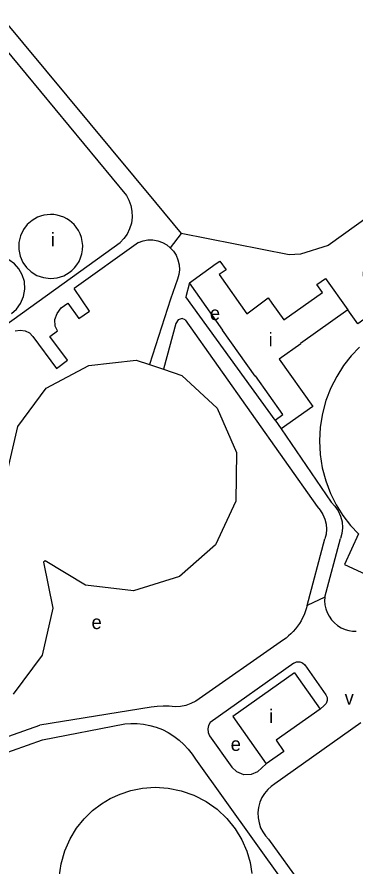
# Model space of a CAD drawing. Extents: x 162427 to 165104, y 384242 to 386287.
# Drawn here: x 163165.4 to 163263.6, y 385563.5 to 385810.4 of the extents above; entities that cross this region are included whole.
import ezdxf

# ---------------------------------------------------------------- set-up
doc = ezdxf.new("R2010")
doc.units = 0
for name, color, linetype in [('BLT_Basislijn', 7, 'Continuous'), ('BLT_Bebouwing', 7, 'Continuous'), ('BLT_Centroide', 7, 'Continuous'), ('BLT_Vlakafsluiter', 7, 'Continuous')]:
    doc.layers.add(name, color=color, linetype=linetype)

msp = doc.modelspace()

# ---------------------------------------------------------------- linework, layer by layer
at = {"layer": 'BLT_Basislijn'}
for p, q in [((163160.76, 385810.36), (163205.59, 385756.38)), ((163158.38, 385805.43), (163197.18, 385758.49)), ((163205.59, 385756.38), (163213.06, 385747.42)), ((163157.2, 385717.35), (163195.35, 385744.78)), ((163200.73, 385744.81), (163181.97, 385731.38)), ((163212, 385734.18), (163210, 385728.35)), ((163215.47, 385733.12), (163214.43, 385728.98)), ((163210, 385728.35), (163203.9, 385709.31)), ((163240.38, 385693.17), (163214.43, 385728.98)), ((163214.22, 385722.36), (163252.57, 385668.07)), ((163242.18, 385690.64), (163256.66, 385669.34)), ((163249.69, 385639.23), (163254.85, 385658.63)), ((163254.81, 385641.65), (163259.36, 385658.71)), ((163242.8, 385629.27), (163217.31, 385611.49)), ((163245.84, 385622.55), (163221.5, 385605.3)), ((163248.98, 385621.99), (163255.16, 385613.31)), ((163204.35, 385609.72), (163171.99, 385604.44)), ((163254.6, 385610.17), (163253.45, 385609.13)), ((163172.8, 385600.2), (163196.73, 385604.86)), ((163265.33, 385605.14), (163240.26, 385587.39)), ((163128.68, 385589.2), (163171.99, 385604.44)), ((163127.4, 385584.29), (163172.8, 385600.2)), ((163221.33, 385601.41), (163227.84, 385592.27)), ((163217.24, 385594.61), (163242.78, 385558.84)), ((163235.23, 385590.95), (163237.8, 385593.23)), ((163238.44, 385571.39), (163254.45, 385549.16))]:
    msp.add_line(p, q, dxfattribs=at)
for points in [[(163307.73, 385780.97), (163299.77, 385775.16), (163295.57, 385781.07), (163283.16, 385772.41), (163287.42, 385766.58), (163255.84, 385743.97), (163247.78, 385741.39), (163244.44, 385741.26), (163213.06, 385747.42)], [(163197.18, 385758.49), (163197.92, 385757.1), (163198.49, 385755.56), (163198.8, 385753.89), (163198.85, 385752.17), (163198.62, 385750.44), (163198.12, 385748.79), (163197.38, 385747.26), (163196.43, 385745.93), (163195.35, 385744.78)], [(163200.73, 385744.81), (163202.01, 385745.28), (163203.4, 385745.53), (163204.85, 385745.54), (163206.28, 385745.3), (163207.64, 385744.82), (163208.88, 385744.14), (163209.94, 385743.29)], [(163273.65, 385747.4), (163270.85, 385745.61), (163268.11, 385742.98), (163266.61, 385740.03), (163266.07, 385737.52), (163265.98, 385735.25), (163266.5, 385732.87), (163267.39, 385731.17), (163270.98, 385725.88), (163264.39, 385721.18), (163261.53, 385725.22)], [(163209.94, 385743.29), (163210.85, 385742.27), (163211.61, 385741.08), (163212.17, 385739.75), (163212.49, 385738.33), (163212.56, 385736.89), (163212.39, 385735.49), (163212, 385734.18)], [(163164.83, 385719.12), (163166.35, 385719.35), (163167.81, 385719.16), (163168.98, 385718.52), (163170.02, 385717.48), (163176.84, 385708.15), (163180.05, 385710.56), (163174.91, 385717.45), (163177.13, 385719.11), (163176.46, 385720.46), (163176.42, 385722.43), (163177.06, 385724.12), (163178.25, 385725.83), (163180.18, 385727.13), (163183.32, 385722.66), (163186.42, 385724.82), (163181.97, 385731.38)], [(163214.22, 385722.36), (163213.39, 385722.68), (163212.23, 385722.31), (163211.56, 385721.23), (163207.95, 385707.93)], [(163256.66, 385669.34), (163257.78, 385668.19), (163258.72, 385666.82), (163259.43, 385665.27), (163259.85, 385663.6), (163259.97, 385661.9), (163259.79, 385660.25), (163259.36, 385658.71)], [(163252.57, 385668.07), (163253.5, 385667), (163254.27, 385665.76), (163254.85, 385664.39), (163255.2, 385662.94), (163255.31, 385661.45), (163255.19, 385660), (163254.85, 385658.63)], [(163254.81, 385641.65), (163254.77, 385640.59), (163254.86, 385639.48), (163255.1, 385638.35), (163255.5, 385637.23), (163256.05, 385636.14), (163256.76, 385635.12), (163257.61, 385634.21), (163258.56, 385633.43), (163259.61, 385632.79), (163260.7, 385632.31), (163261.81, 385631.99), (163262.9, 385631.81), (163263.97, 385631.77)], [(163249.69, 385639.23), (163249.44, 385638.32), (163249.14, 385637.43), (163248.8, 385636.54), (163248.39, 385635.68), (163247.94, 385634.83), (163247.44, 385634.01), (163246.89, 385633.22), (163246.3, 385632.46), (163245.67, 385631.74), (163245, 385631.05), (163244.29, 385630.41), (163243.56, 385629.82), (163242.8, 385629.27)], [(163245.84, 385622.55), (163246.61, 385622.9), (163247.53, 385622.92), (163248.38, 385622.58), (163248.98, 385621.99)], [(163255.16, 385613.31), (163255.5, 385612.54), (163255.53, 385611.62), (163255.19, 385610.77), (163254.6, 385610.17)], [(163211.35, 385609.83), (163209.6, 385609.98), (163207.85, 385610.01), (163206.09, 385609.92), (163204.35, 385609.72)], [(163217.31, 385611.49), (163215.93, 385610.77), (163214.45, 385610.24), (163212.91, 385609.93), (163211.35, 385609.83)], [(163196.73, 385604.86), (163198.51, 385604.99), (163200.33, 385604.96), (163202.18, 385604.77), (163204.03, 385604.41), (163205.86, 385603.88), (163207.64, 385603.18), (163209.35, 385602.32), (163210.98, 385601.32), (163212.5, 385600.17), (163213.89, 385598.91), (163215.15, 385597.55), (163216.27, 385596.1), (163217.24, 385594.61)], [(163221.5, 385605.3), (163221.02, 385604.41), (163220.82, 385603.38), (163220.94, 385602.33), (163221.33, 385601.41)], [(163235.23, 385590.95), (163233.42, 385590.14), (163231.26, 385590.08), (163229.26, 385590.88), (163227.84, 385592.27)], [(163240.26, 385587.39), (163239.22, 385586.66), (163238.23, 385585.75), (163237.32, 385584.67), (163236.56, 385583.43), (163235.96, 385582.06), (163235.56, 385580.59), (163235.39, 385579.07), (163235.44, 385577.55), (163235.72, 385576.07), (163236.19, 385574.69), (163236.82, 385573.44), (163237.59, 385572.33), (163238.44, 385571.39)]]:
    msp.add_lwpolyline(points, dxfattribs=at)
at = {"layer": 'BLT_Bebouwing'}
for p, q in [((163255.05, 385734.35), (163261.53, 385725.22)), ((163200.02, 385710.64), (163203.9, 385709.31)), ((163203.9, 385709.31), (163207.95, 385707.93)), ((163207.95, 385707.93), (163213.33, 385706.09)), ((163240.38, 385693.17), (163242.18, 385690.64)), ((163245.98, 385619.69), (163228.07, 385606.98)), ((163245.98, 385619.69), (163253.45, 385609.13)), ((163228.07, 385606.98), (163237.8, 385593.23)), ((163253.45, 385609.13), (163240.66, 385600.09)), ((163240.66, 385600.09), (163242.94, 385596.86)), ((163242.94, 385596.86), (163237.8, 385593.23))]:
    msp.add_line(p, q, dxfattribs=at)
for points in [[(163181.97, 385750), (163181.34, 385750.62), (163180.62, 385751.19), (163179.83, 385751.7), (163178.97, 385752.14), (163178.06, 385752.49), (163177.1, 385752.75), (163176.12, 385752.9), (163175.12, 385752.95), (163174.13, 385752.89), (163173.17, 385752.73), (163172.24, 385752.47), (163171.36, 385752.13), (163170.55, 385751.71), (163169.8, 385751.23)], [(163169.8, 385751.23), (163168.39, 385750), (163167.27, 385748.54), (163166.43, 385746.78), (163165.96, 385744.82), (163165.92, 385742.78), (163166.32, 385740.81), (163167.11, 385739.03), (163168.18, 385737.53), (163169.52, 385736.27), (163171.18, 385735.25), (163173.08, 385734.59), (163175.11, 385734.35), (163177.11, 385734.55), (163178.96, 385735.15), (163180.56, 385736.06)], [(163180.56, 385736.06), (163181.37, 385736.7), (163182.12, 385737.46), (163182.81, 385738.33), (163183.41, 385739.31), (163183.89, 385740.38), (163184.24, 385741.52), (163184.43, 385742.71), (163184.48, 385743.91), (163184.37, 385745.1), (163184.11, 385746.25), (163183.72, 385747.33), (163183.22, 385748.32), (163182.63, 385749.21), (163181.97, 385750)], [(163163.76, 385724.14), (163165.23, 385725.43), (163166.45, 385727.11), (163167.3, 385729.1), (163167.67, 385731.26), (163167.53, 385733.42), (163166.92, 385735.41), (163165.97, 385737.11), (163164.68, 385738.57), (163163, 385739.8), (163161.01, 385740.65), (163158.85, 385741.01), (163156.69, 385740.87), (163154.7, 385740.26), (163153, 385739.31)], [(163215.47, 385733.12), (163223.29, 385738.67)], [(163223.29, 385738.67), (163224.36, 385739.42)], [(163224.36, 385739.42), (163226.15, 385736.9), (163224.11, 385735.45), (163232.15, 385724.11), (163238.39, 385728.7), (163239.48, 385727.16)], [(163240.38, 385693.17), (163242.67, 385694.79), (163234.7, 385706.01), (163234.59, 385705.93), (163225.12, 385719.28), (163225.23, 385719.36), (163215.47, 385733.12)], [(163239.48, 385727.16), (163242.92, 385722.31), (163254.15, 385730.28), (163252.52, 385732.56), (163255.05, 385734.35)], [(163261.53, 385725.22), (163247.78, 385715.46), (163247.86, 385715.35), (163241.55, 385710.87), (163251.31, 385697.12), (163242.18, 385690.64)], [(163264.91, 385714.36), (163262.51, 385711.84), (163260.29, 385709.01), (163258.29, 385705.89), (163256.57, 385702.51), (163255.17, 385698.89), (163254.14, 385695.09), (163253.5, 385691.16), (163253.28, 385687.17), (163253.48, 385683.19), (163254.09, 385679.27), (163255.09, 385675.48), (163256.46, 385671.87), (163258.14, 385668.5), (163260.09, 385665.39), (163262.26, 385662.57), (163264.6, 385660.06)], [(163186.26, 385709.02), (163200.02, 385710.64)], [(163173.87, 385702.47), (163186.26, 385709.02)], [(163213.33, 385706.09), (163223.59, 385696.63)], [(163165.6, 385691.3), (163173.87, 385702.47)], [(163223.59, 385696.63), (163229.15, 385683.71)], [(163162.42, 385677.41), (163165.6, 385691.3)], [(163229.15, 385683.71), (163228.99, 385669.65)], [(163228.99, 385669.65), (163223.1, 385656.94)], [(163264.6, 385660.06), (163260.52, 385651.15), (163283.88, 385640.44), (163287.96, 385649.34)], [(163223.1, 385656.94), (163212.57, 385647.72)], [(163185.25, 385645.2), (163173.55, 385652.26), (163173.06, 385651.88), (163175.79, 385638.49)], [(163212.57, 385647.72), (163199.2, 385643.57)], [(163199.2, 385643.57), (163185.25, 385645.2)], [(163175.79, 385638.49), (163172.72, 385624.79)], [(163172.72, 385624.79), (163164.29, 385613.54)], [(163177.62, 385560.28), (163178.18, 385564.19), (163179.26, 385567.93), (163180.8, 385571.41), (163182.72, 385574.55), (163184.94, 385577.3), (163187.36, 385579.64), (163189.9, 385581.58), (163192.5, 385583.14), (163195.34, 385584.45), (163198.49, 385585.49), (163201.9, 385586.17), (163205.52, 385586.42), (163209.28, 385586.19), (163213.08, 385585.44), (163216.79, 385584.14), (163220.32, 385582.32), (163223.55, 385580.02), (163226.4, 385577.33), (163228.8, 385574.33), (163230.71, 385571.14), (163232.14, 385567.85), (163233.11, 385564.57), (163233.65, 385561.36)]]:
    msp.add_lwpolyline(points, dxfattribs=at)
at = {"layer": 'BLT_Vlakafsluiter'}
for p, q in [((163213.06, 385747.42), (163209.94, 385743.29)), ((163254.81, 385641.65), (163249.69, 385639.23))]:
    msp.add_line(p, q, dxfattribs=at)

# ---------------------------------------------------------------- texts
at = {"layer": 'BLT_Centroide'}
for s, p in [('i', (163175.2, 385743.64)), ('e', (163221.44, 385722.25)), ('i', (163238.5, 385714.59)), ('e', (163187.05, 385632.42)), ('v', (163260.58, 385610.48)), ('i', (163238.69, 385605.1)), ('e', (163227.48, 385597))]:
    msp.add_text(s, height=4, dxfattribs=at).set_placement(p)

doc.saveas('drawing.dxf')
